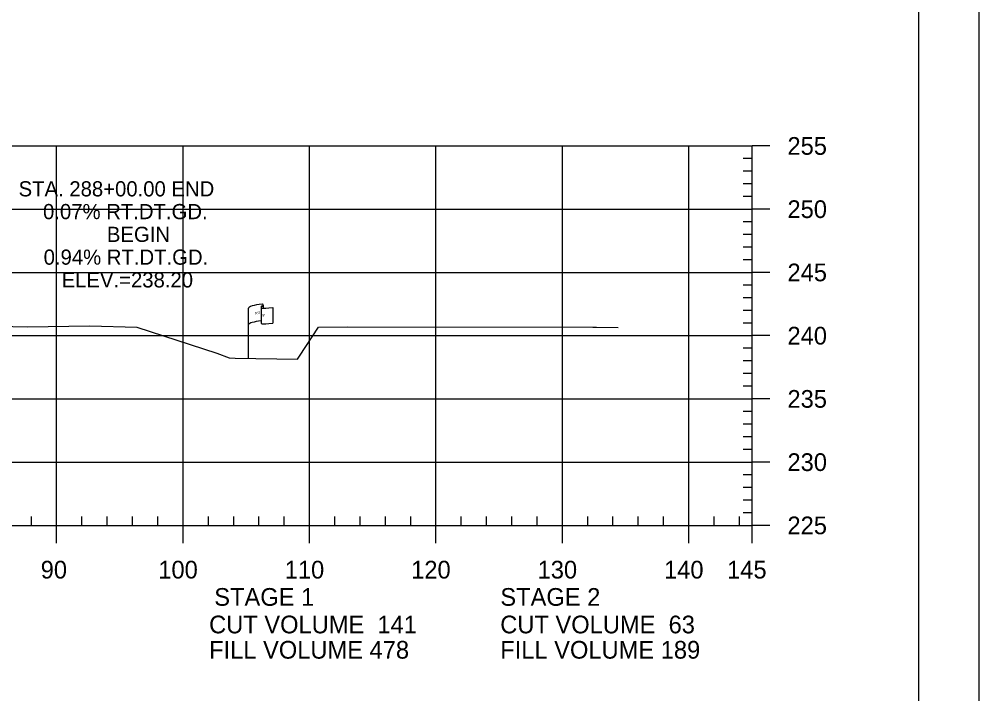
# Model space of a CAD drawing. Extents: x 1365647 to 1367999, y 387113 to 400173.
# Drawn here: x 1365981.1 to 1366057, y 396226.3 to 396279.6 of the extents above; entities that cross this region are included whole.
import ezdxf

# ---------------------------------------------------------------- set-up
doc = ezdxf.new("R2010")
doc.units = 0
for name, color, linetype in [('E_Existing ROW', 7, 'Continuous'), ('R_Axis', 7, 'Continuous'), ('R_Axis Annot', 7, 'Continuous'), ('R_Border', 7, 'Continuous'), ('R_Exist Surface', 7, 'Continuous'), ('R_Grid', 7, 'Continuous'), ('R_No Plot', 7, 'Continuous'), ('R_Water', 7, 'Continuous')]:
    doc.layers.add(name, color=color, linetype=linetype)

msp = doc.modelspace()

# ---------------------------------------------------------------- linework, layer by layer
at = {"layer": 'E_Existing ROW'}
for p, q in [((1365999.263, 396252.787), (1365999.263, 396256.738)), ((1366000.259, 396256.832), (1366000.259, 396256.819)), ((1366000.259, 396256.819), (1366000.259, 396255.592)), ((1366000.426, 396256.989), (1366000.426, 396256.748)), ((1366001.194, 396256.795), (1366001.194, 396255.555))]:
    msp.add_line(p, q, dxfattribs=at)
for centre, radius, start, end in [((1366000.348, 396256.989), 0.0783, 263.07118, 93.95638), ((1366000.336, 396256.833), 0.078, 88.6458, 274.28284), ((1366000.337, 396255.592), 0.0783, 180, 273.95638)]:
    msp.add_arc(centre, radius, start, end, dxfattribs=at)
for centre, major_axis, ratio, start_param, end_param in [((1366000.845, 396256.781), (-1.582, -0.043), 0.19887, 5.030368, 6.283185), ((1366001.553, 396256.897), (-1.227, -0.134), 0.052933, 0.159456, 1.268315), ((1366000.84, 396255.463), (-1.582, -0.043), 0.19887, 5.083035, 6.194897), ((1366001.553, 396255.657), (-1.227, -0.134), 0.052933, 0.159456, 1.268315)]:
    msp.add_ellipse(centre, major_axis=major_axis, ratio=ratio, start_param=start_param, end_param=end_param, dxfattribs=at)
at = {"layer": 'R_Axis'}
for p, q in [((1366039.095, 396239.575), (1366039.095, 396269.575)), ((1366040.495, 396269.575), (1366039.095, 396269.575)), ((1366039.095, 396268.575), (1366038.395, 396268.575)), ((1366039.095, 396267.575), (1366038.395, 396267.575)), ((1366039.095, 396266.575), (1366038.395, 396266.575)), ((1366039.095, 396265.575), (1366038.395, 396265.575)), ((1366040.495, 396264.575), (1366039.095, 396264.575)), ((1366039.095, 396263.575), (1366038.395, 396263.575)), ((1366039.095, 396262.575), (1366038.395, 396262.575)), ((1366039.095, 396261.575), (1366038.395, 396261.575)), ((1366039.095, 396260.575), (1366038.395, 396260.575)), ((1366040.495, 396259.575), (1366039.095, 396259.575)), ((1366039.095, 396258.575), (1366038.395, 396258.575)), ((1366039.095, 396257.575), (1366038.395, 396257.575)), ((1366039.095, 396256.575), (1366038.395, 396256.575)), ((1366039.095, 396255.575), (1366038.395, 396255.575)), ((1366040.495, 396254.575), (1366039.095, 396254.575)), ((1366039.095, 396253.575), (1366038.395, 396253.575)), ((1366039.095, 396252.575), (1366038.395, 396252.575)), ((1366039.095, 396251.575), (1366038.395, 396251.575)), ((1366039.095, 396250.575), (1366038.395, 396250.575)), ((1366040.495, 396249.575), (1366039.095, 396249.575)), ((1366039.095, 396248.575), (1366038.395, 396248.575)), ((1366039.095, 396247.575), (1366038.395, 396247.575)), ((1366039.095, 396246.575), (1366038.395, 396246.575)), ((1366039.095, 396245.575), (1366038.395, 396245.575)), ((1366040.495, 396244.575), (1366039.095, 396244.575)), ((1366039.095, 396243.575), (1366038.395, 396243.575)), ((1366039.095, 396242.575), (1366038.395, 396242.575)), ((1366039.095, 396241.575), (1366038.395, 396241.575)), ((1366039.095, 396240.575), (1366038.395, 396240.575)), ((1365982.095, 396239.575), (1365982.095, 396240.275)), ((1365986.095, 396239.575), (1365986.095, 396240.275)), ((1365988.095, 396239.575), (1365988.095, 396240.275)), ((1365990.095, 396239.575), (1365990.095, 396240.275)), ((1365992.095, 396239.575), (1365992.095, 396240.275)), ((1365996.095, 396239.575), (1365996.095, 396240.275)), ((1365998.095, 396239.575), (1365998.095, 396240.275)), ((1366000.095, 396239.575), (1366000.095, 396240.275)), ((1366002.095, 396239.575), (1366002.095, 396240.275)), ((1366006.095, 396239.575), (1366006.095, 396240.275)), ((1366008.095, 396239.575), (1366008.095, 396240.275)), ((1366010.095, 396239.575), (1366010.095, 396240.275)), ((1366012.095, 396239.575), (1366012.095, 396240.275)), ((1366016.095, 396239.575), (1366016.095, 396240.275)), ((1366018.095, 396239.575), (1366018.095, 396240.275)), ((1366020.095, 396239.575), (1366020.095, 396240.275)), ((1366022.095, 396239.575), (1366022.095, 396240.275)), ((1366026.095, 396239.575), (1366026.095, 396240.275)), ((1366028.095, 396239.575), (1366028.095, 396240.275)), ((1366030.095, 396239.575), (1366030.095, 396240.275)), ((1366032.095, 396239.575), (1366032.095, 396240.275)), ((1366036.095, 396239.575), (1366036.095, 396240.275)), ((1366038.095, 396239.575), (1366038.095, 396240.275)), ((1365749.095, 396239.575), (1366039.095, 396239.575)), ((1365984.095, 396238.175), (1365984.095, 396239.575)), ((1365994.095, 396238.175), (1365994.095, 396239.575)), ((1366004.095, 396238.175), (1366004.095, 396239.575)), ((1366014.095, 396238.175), (1366014.095, 396239.575)), ((1366024.095, 396238.175), (1366024.095, 396239.575)), ((1366034.095, 396238.175), (1366034.095, 396239.575)), ((1366039.095, 396238.175), (1366039.095, 396239.575)), ((1366040.495, 396239.575), (1366039.095, 396239.575))]:
    msp.add_line(p, q, dxfattribs=at)
at = {"layer": 'R_Border'}
msp.add_line((1366052.275, 396123.575), (1366052.275, 396329.035), dxfattribs=at)
at = {"layer": 'R_Exist Surface'}
msp.add_lwpolyline([(1365955.636, 396255.877), (1365981.767, 396255.283), (1365986.726, 396255.34), (1365990.436, 396255.237), (1365996.765, 396253.195), (1365997.731, 396252.812), (1365998.204, 396252.808), (1366003.155, 396252.71), (1366003.308, 396252.941), (1366004.792, 396255.249), (1366007.072, 396255.277), (1366026.511, 396255.246), (1366026.786, 396255.244), (1366028.498, 396255.228)], dxfattribs=at)
at = {"layer": 'R_Grid'}
for p, q in [((1365749.095, 396269.575), (1366039.095, 396269.575)), ((1365984.095, 396239.575), (1365984.095, 396269.575)), ((1365994.095, 396239.575), (1365994.095, 396269.575)), ((1366004.095, 396239.575), (1366004.095, 396269.575)), ((1366014.095, 396239.575), (1366014.095, 396269.575)), ((1366024.095, 396239.575), (1366024.095, 396269.575)), ((1366034.095, 396239.575), (1366034.095, 396269.575)), ((1366039.095, 396239.575), (1366039.095, 396269.575)), ((1365749.095, 396264.575), (1366039.095, 396264.575)), ((1365749.095, 396259.575), (1366039.095, 396259.575)), ((1365749.095, 396254.575), (1366039.095, 396254.575)), ((1365749.095, 396249.575), (1366039.095, 396249.575)), ((1365749.095, 396244.575), (1366039.095, 396244.575)), ((1365749.095, 396239.575), (1366039.095, 396239.575))]:
    msp.add_line(p, q, dxfattribs=at)
at = {"layer": 'R_No Plot'}
msp.add_lwpolyline([(1365723.687, 396332.929), (1366057.027, 396332.929), (1366057.027, 396119.592), (1365723.687, 396119.592)], close=True, dxfattribs=at)

# ---------------------------------------------------------------- texts
at = {"layer": 'E_Existing ROW'}
for s, height, rotation, p in [('R ', 0.2, 9.98841, (1365999.783, 396256.239)), (' O', 0.2, 9.98841, (1365999.928, 396256.285)), ('W', 0.2, 351.17882, (1366000.258, 396256.116)), ('DWB 11-9-07', 0.001, 90, (1366000.426, 396256.749)), ('DWB 11-9-07', 0.001, 5.07169, (1366001.184, 396255.555)), ('DWB 11-9-07', 0.001, 90, (1365999.263, 396252.787))]:
    msp.add_text(s, height=height, rotation=rotation, dxfattribs=at).set_placement(p)
at = {"layer": 'R_Axis Annot'}
for s, p in [('255', (1366041.895, 396268.875)), ('250', (1366041.895, 396263.875)), ('245', (1366041.895, 396258.875)), ('240', (1366041.895, 396253.875)), ('235', (1366041.895, 396248.875)), ('230', (1366041.895, 396243.875)), ('225', (1366041.895, 396238.875)), ('90', (1365982.833, 396235.375)), ('100', (1365992.133, 396235.375)), ('110', (1366002.133, 396235.375)), ('120', (1366012.133, 396235.375)), ('130', (1366022.133, 396235.375)), ('140', (1366032.133, 396235.375)), ('145', (1366037.121, 396235.375)), ('STAGE 1', (1365996.559, 396233.219)), ('STAGE 2', (1366019.187, 396233.219)), ('CUT VOLUME  141', (1365996.152, 396231.041)), ('CUT VOLUME  63', (1366019.178, 396231.041)), ('FILL VOLUME 478', (1365996.152, 396229.041)), ('FILL VOLUME 189', (1366019.178, 396229.041))]:
    msp.add_text(s, height=1.4, dxfattribs=at).set_placement(p)
at = {"layer": 'R_Water'}
for s, p in [('STA. 288+00.00 END', (1365981.085, 396265.585)), ('0.07% RT.DT.GD.', (1365983.018, 396263.785)), ('BEGIN', (1365988.068, 396261.985)), ('0.94% RT.DT.GD.', (1365983.065, 396260.185)), ('ELEV.=238.20', (1365984.487, 396258.385))]:
    msp.add_text(s, height=1.2, dxfattribs=at).set_placement(p)

doc.saveas('drawing.dxf')
